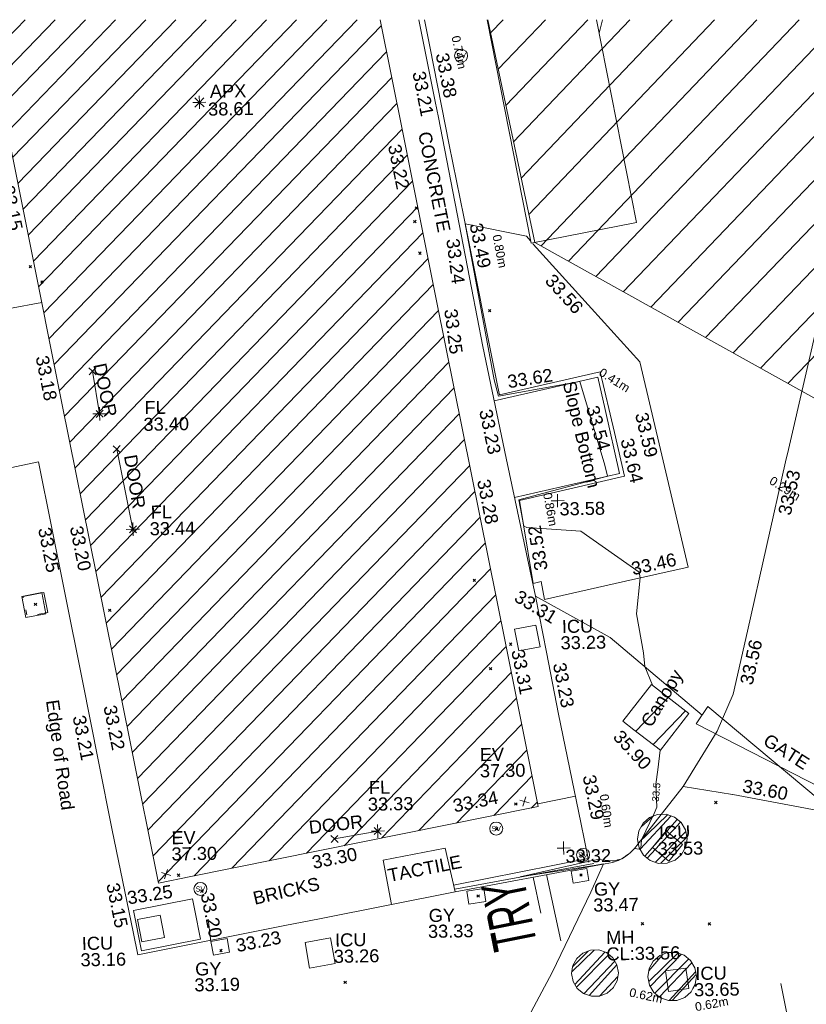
# Model space of a CAD drawing. Header units: millimetres. Extents: x -287732 to 520720, y -88450 to 287754.
# Tile 321 of 383: x 187907 to 210553, y 253670 to 282016. Entities that reach past the tile are written whole.
import ezdxf

# ---------------------------------------------------------------- set-up
doc = ezdxf.new("R2010")
doc.units = ezdxf.units.MM
for name, pattern in [('IMPORT-HIDDEN2 _3_', [4762.5, 3175, -1587.5]), ('IMPORT-UG_DRAINAGE_SURFACE_QLB4 _2_', [2700, 1500, -300.0000000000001, 0, -250, 150, -300.0000000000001, 0, -200]), ('IMPORT-UG_ELEC_LV_QLB2 _2_', [2700, 1500, -300.0000000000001, 0, -250, 150, -300.0000000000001, 0, -200]), ('IMPORT-UG_ELEC_STREET LIGHTING_QLB2 _2_', [2700, 1500, -300.0000000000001, 0, -250, 150, -300.0000000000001, 0, -200]), ('IMPORT-UG_UNIDENTIFIED_QLA _2_', [2350, 1500, -300.0000000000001, 0, -50, 150, -300.0000000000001, 0, -50])]:
    doc.linetypes.add(name, pattern=pattern)
for name, color, linetype, lineweight, true_color in [('00_TOPO_APEX_BUILDING', 7, 'Continuous', 9, 0x666666), ('00_TOPO_EAVE', 7, 'Continuous', 9, 0x666666), ('00_TOPO_LEVEL_FLOOR', 7, 'Continuous', 9, 0x666666), ('00_TOPO_SERV_MH', 7, 'Continuous', 9, 0x666666), ('00_TOPO_SERV_STOP_VALVE', 7, 'Continuous', 9, 0x666666), ('00_UAV_APEX_BUILDING', 7, 'Continuous', 9, 0x666666), ('00_UAV_BUILDING_CANOPY', 7, 'Continuous', 9, 0xff7fff), ('00_UAV_BUILDING_HATCH', 7, 'Continuous', 9, 0x999999), ('00_UAV_BUILDING_OUTLINE', 5, 'Continuous', 9, 0x0000ff), ('00_UAV_CONCRETE', 9, 'Continuous', 9, 0x808080), ('00_UAV_EAVE', 7, 'Continuous', 9, 0x666666), ('00_UAV_FENCE', 7, 'Continuous', 9, 0x264c2f), ('00_UAV_FOOTPATH', 7, 'Continuous', 9, 0xa50000), ('00_UAV_GATE', 7, 'Continuous', 9, 0xa50000), ('00_UAV_INT_DOOR', 7, 'Continuous', 9, 0x7f4f3f), ('00_UAV_KERB_BOTTOM', 1, 'Continuous', 9, 0xff0000), ('00_UAV_KERB_TOP', 7, 'Continuous', 9, 0xa500a5), ('00_UAV_LEVEL_FLOOR', 7, 'Continuous', 9, 0x666666), ('00_UAV_LEVEL_SPOT', 7, 'Continuous', 9, 0x666666), ('00_UAV_ROAD_MARKING_WHITE_CONTINUOUS', 7, 'Continuous', 9, 0x999999), ('00_UAV_ROAD_MARKING_WHITE_DASH', 7, 'Continuous', 9, 0x999999), ('00_UAV_SERV_GULLY', 7, 'Continuous', 9, 0x5252a5), ('00_UAV_SERV_IC', 5, 'Continuous', 9, 0x0000ff), ('00_UAV_SLOPE_BOTTOM', 30, 'Continuous', 9, 0xff7f00), ('00_UAV_TRACK', 7, 'Continuous', 9, 0x666666), ('01_DTM_CONTOUR_MNR', 7, 'Continuous', 9, 0xa5a552), ('01_DTM_CONTOUR_MNR_LABELS', 7, 'Continuous', 9, 0xa5a552), ('12333-PUM-2D-U-0001-C01 - Rev2_REVIT IMPORT_dwg', 7, 'Continuous', 9, 0x767676), ('PUM-CHAMBER EXTENTS', 6, 'IMPORT-HIDDEN2 _3_', 9, 0xff00ff), ('PUM-ELECTRIC-LV-QLB2', 1, 'IMPORT-UG_ELEC_LV_QLB2 _2_', 9, 0xff0000), ('PUM-SURFACE-QLB4', 4, 'IMPORT-UG_DRAINAGE_SURFACE_QLB4 _2_', 9, 0x00ffff), ('PUM-UNABLE TO SURVEY', 190, 'Continuous', 9, 0x7f00ff), ('PUM-UNIDENTIFIED UTILITIES-QLA', 7, 'IMPORT-UG_UNIDENTIFIED_QLA _2_', 9, 0x52a500)]:
    doc.layers.add(name, color=color, linetype=linetype, lineweight=lineweight, true_color=true_color)
for name, color, linetype, lineweight in [('00_UAV_CONTAINER', 7, 'Continuous', 9), ('00_UAV_ROAD_EDGE', 7, 'Continuous', 9), ('00_UAV_ROAD_TEXT', 7, 'Continuous', 9), ('00_UAV_SURFACE', 7, 'Continuous', 9), ('00_UAV_SURVEY_TEXT', 7, 'Continuous', 9), ('GEN-TEXT', 7, 'Continuous', 9)]:
    doc.layers.add(name, color=color, linetype=linetype, lineweight=lineweight)
doc.styles.add('Arial_1', font='arial.ttf', dxfattribs={"height": 250})
doc.styles.add('Swis721 Lt BT', font='swissl.ttf', dxfattribs={"height": 399.9999999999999})
doc.styles.add('Swis721 Lt BT_1', font='swissl.ttf', dxfattribs={"height": 200})
doc.styles.add('Swis721 Lt BT_12', font='swissl.ttf', dxfattribs={"width": 0.56, "height": 1264.1})
doc.styles.add('Swis721 Lt BT_2', font='swissl.ttf', dxfattribs={"height": 375})
pattern_1 = [(45, (-533641079.65, -725615854.3560001), (-265.1650429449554, 265.1650429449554), []), (45, (-533640902.873, -725615854.3560001), (-265.1650429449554, 265.1650429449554), [])]
pattern_2 = [(45, (0, 0), (-441.9417382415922, 441.9417382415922), [])]

# ---------------------------------------------------------------- blocks, each defined once
blk = doc.blocks.new('12333-PUM-2D-U-0001-C01 - Rev2_REVIT IMPORT_dwg_MSL_Apex_SYM-2077252-Site Location Plan Proposed')
at = {"layer": '00_TOPO_APEX_BUILDING', "color": 254, "true_color": 0xcccccc, "flags": 128}
for points in [[(0, -500.8627267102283), (0, 0), (-500.8627267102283, 0)], [(354.163430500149, 354.1634305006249), (0, 0), (-354.1634305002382, 354.1634305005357)], [(354.1634305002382, -354.1634305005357), (0, 0), (-354.163430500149, -354.1634305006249)], [(500.8627267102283, 0), (0, 0), (0, 500.8627267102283)]]:
    blk.add_lwpolyline(points, dxfattribs=at)
blk = doc.blocks.new('12333-PUM-2D-U-0001-C01 - Rev2_REVIT IMPORT_dwg_MSL_Eaves_SYM_1-V82-Site Location Plan Proposed')
at = {"layer": '00_TOPO_EAVE', "color": 254, "true_color": 0xcccccc}
for p, q in [((356.5791934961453, -116.0873754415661), (-356.5791934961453, 116.0873754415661)), ((-116.0873754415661, -356.5791934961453), (116.0873754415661, 356.5791934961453))]:
    blk.add_line(p, q, dxfattribs=at)
blk = doc.blocks.new('12333-PUM-2D-U-0001-C01 - Rev2_REVIT IMPORT_dwg__U58-2077588-Site Location Plan Proposed')
at = {"layer": '00_UAV_GATE', "color": 9, "true_color": 0xe1aaaa, "flags": 128}
blk.add_lwpolyline([(169.9634222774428, 247.2092940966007), (-169.9634222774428, -247.2092940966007), (-4224.036577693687, 3268.209294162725), (-4563.963422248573, 2773.790705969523)], close=True, dxfattribs=at)
blk = doc.blocks.new('12333-PUM-2D-U-0001-C01 - Rev2_REVIT IMPORT_dwg_MSL_Sluice_Valve_SYM-2077246-Site Location Plan Proposed')
at = {"layer": '00_TOPO_SERV_STOP_VALVE', "color": 254, "true_color": 0xcccccc}
blk.add_circle((0, 0), 500.0000000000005, dxfattribs=at)
at = {"layer": '00_TOPO_SERV_STOP_VALVE', "insert": (0, 198.9876086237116), "char_height": 399.9999999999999, "width": 785.1100955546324, "attachment_point": 2, "line_spacing_factor": 1.005061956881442, "style": 'Swis721 Lt BT'}
blk.add_mtext('SV', dxfattribs=at)
blk = doc.blocks.new('12333-PUM-2D-U-0001-C01 - Rev2_REVIT IMPORT_dwg_MSL_FLlvl_SYM-V156-Site Location Plan Proposed')
at = {"layer": '00_TOPO_LEVEL_FLOOR', "color": 254, "true_color": 0xcccccc, "flags": 128}
for points in [[(0, -38.9261101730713), (0, 0), (-38.9261101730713, 0)], [(38.9261101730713, 0), (0, 0), (0, 38.9261101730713)]]:
    blk.add_lwpolyline(points, dxfattribs=at)
blk = doc.blocks.new('12333-PUM-2D-U-0001-C01 - Rev2_REVIT IMPORT_dwg_MSL_Node_Linework-V178-Site Location Plan Proposed')
at = {"layer": '00_UAV_INT_DOOR', "color": 9, "true_color": 0xd4c4bf, "flags": 128}
for points in [[(530.3860888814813, 530.3860888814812), (0, 0), (-530.3860888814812, 530.3860888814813)], [(530.3860888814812, -530.3860888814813), (0, 0), (-530.3860888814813, -530.3860888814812)]]:
    blk.add_lwpolyline(points, dxfattribs=at)
blk = doc.blocks.new('12333-PUM-2D-U-0001-C01 - Rev2_REVIT IMPORT_dwg_UAV-2077255-Site Location Plan Proposed')
at = {"layer": '00_UAV_LEVEL_SPOT', "color": 254, "true_color": 0xcccccc, "flags": 128}
for points in [[(0, -500.0000000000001), (0, 0), (-500.0000000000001, 0)], [(500.0000000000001, 0), (0, 0), (0, 500.0000000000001)]]:
    blk.add_lwpolyline(points, dxfattribs=at)
blk = doc.blocks.new('12333-PUM-2D-U-0001-C01 - Rev2_REVIT IMPORT_dwg_MGS62954_T2_Galway_ITM_3d_Rev1-2077680-Site Location Plan Proposed')
at = {"layer": '00_UAV_BUILDING_HATCH', "true_color": 0xcccccc}
h = blk.add_hatch(dxfattribs=at)
h.set_pattern_fill('FP_1', color=254, style=0, pattern_type=2)
h.set_pattern_definition(pattern_2)
h.paths.add_polyline_path([(534098320.3660001, 725809196.0300002), (534109293.0208343, 725811204.3175414), (534105132.7023469, 725833934.9962046), (534093756.1323087, 725834133.5749733), (534098113.1930305, 725810327.9582919)])
h = blk.add_hatch(dxfattribs=at)
h.set_pattern_fill('FP_1', color=254, style=0, pattern_type=2)
h.set_pattern_definition(pattern_2)
h.paths.add_polyline_path([(534112835.4994584, 725812767.155555), (534113671.4994584, 725813809.1555549), (534112607.9740001, 725814662.4255003), (534111771.9740001, 725813620.4255004), (534112780.6914268, 725812811.1282176)])
at = {"layer": '00_UAV_BUILDING_CANOPY', "color": 254, "true_color": 0xcccccc, "flags": 128}
blk.add_lwpolyline([(534111771.974, 725813620.4255), (534112607.9740002, 725814662.4255002), (534113671.4994582, 725813809.1555548), (534112835.4994583, 725812767.1555548), (534112083.5126138, 725813370.4770538)], close=True, dxfattribs=at)
at = {"layer": '00_UAV_BUILDING_OUTLINE', "color": 254, "true_color": 0xcccccc, "flags": 128}
blk.add_lwpolyline([(534105132.7023472, 725833934.9962046), (534105728.5088915, 725830679.6956438), (534106628.6715772, 725825761.4883443), (534107528.8342627, 725820843.2810451), (534108428.9969486, 725815925.0737461), (534109293.0208345, 725811204.3175414), (534109095.573858, 725811168.1794958), (534104177.4691403, 725810268.0355853), (534099259.3644226, 725809367.8916746), (534098320.3660002, 725809196.0300003), (534097592.0625103, 725813175.2524203), (534096691.8923303, 725818093.5006659), (534095791.7221505, 725823011.7489114), (534094891.5519704, 725827929.9971569), (534093991.3817905, 725832848.2454025), (534093756.1323088, 725834133.5749733)], dxfattribs=at)
at = {"layer": '00_UAV_CONCRETE', "color": 254, "true_color": 0xcccccc, "flags": 128}
blk.add_lwpolyline([(534106814.3660001, 725808986.03), (534110698.366, 725809690.03), (534110506.3086175, 725810724.8540602), (534109925.3659999, 725813855.0300002), (534109604.9140628, 725815642.5065752), (534109314.2505001, 725817263.824)], dxfattribs=at)
at = {"layer": '00_UAV_CONTAINER', "color": 254, "true_color": 0xcccccc}
blk.add_line((534109369.8535002, 725827423.4500002), (534108215.9227635, 725833881.178392), dxfattribs=at)
at = {"layer": '00_UAV_CONTAINER', "color": 254, "true_color": 0xcccccc, "flags": 128}
blk.add_lwpolyline([(534111364.2683992, 725833826.2238146), (534112411.2667567, 725827966.919782), (534109369.8535002, 725827423.4500002)], dxfattribs=at)
at = {"layer": '00_UAV_FENCE', "color": 254, "true_color": 0xcccccc, "flags": 128}
blk.add_lwpolyline([(534114051.2505001, 725813753.8240001), (534111445.2505001, 725816037.8240002), (534110122.7855814, 725816798.660223), (534109314.2505003, 725817263.8240001), (534108545.1528087, 725821252.5161247), (534107923.2505001, 725824477.8240002), (534107626.4944379, 725826167.1610053), (534106761.4370026, 725831091.655303), (534106680.2505003, 725831553.8240002), (534106247.357594, 725833915.5398248)], dxfattribs=at)
at = {"layer": '00_UAV_FOOTPATH', "color": 254, "true_color": 0xcccccc, "flags": 128}
blk.add_lwpolyline([(534106412.1115007, 725833912.6640348), (534106551.1586347, 725833136.7730289), (534107059.256, 725830301.5605), (534107440.8844509, 725828217.8806887), (534108341.3527576, 725823301.3509389), (534108383.2560002, 725823072.5605001), (534111288.2560001, 725823692.5605003), (534111669.9585163, 725821937.0780443), (534111944.2560001, 725820675.5605003), (534108909.256, 725820029.5605003), (534108994.2991969, 725819435.718287), (534109253.3655384, 725817626.7019819), (534109484.6200001, 725817679.5135003), (534109572.6200001, 725817166.5135003), (534111912.7838488, 725817646.9370292), (534113727.6200002, 725818019.5135002), (534113061.853681, 725821091.7638268), (534112440.6200002, 725823958.5135002), (534111077.868256, 725825511.4902064), (534109424.6200001, 725827395.5135002), (534109417.8917603, 725827432.0339514)], dxfattribs=at)
at = {"layer": '00_UAV_INT_DOOR', "color": 254, "true_color": 0xcccccc}
for p, q in [((534096862.1480001, 725822731.3330002), (534096680.148, 725823960.3330001)), ((534097764.1480001, 725819391.3330001), (534097337.1480001, 725821704.3330002)), ((534104658.974, 725810582.4255002), (534103410.974, 725810375.4255))]:
    blk.add_line(p, q, dxfattribs=at)
at = {"layer": '00_UAV_KERB_BOTTOM', "color": 254, "true_color": 0xcccccc}
blk.add_line((534110871.3925, 725809473.967), (534106860.3925, 725808796.9670001), dxfattribs=at)
at = {"layer": '00_UAV_KERB_TOP', "color": 254, "true_color": 0xcccccc}
blk.add_line((534110859.7422756, 725809542.9907079), (534106848.7422755, 725808865.990708), dxfattribs=at)
at = {"layer": '00_UAV_ROAD_EDGE', "color": 254, "true_color": 0xcccccc, "flags": 128}
for points in [[(534106860.3925, 725808796.9670001), (534102933.3924999, 725808086.9669999), (534101940.9928157, 725807907.1501584), (534097690.3925, 725807136.9670001), (534097565.9372281, 725807804.8028785), (534097018.3925, 725810742.9670001), (534096658.9603114, 725812721.450695), (534096235.3925, 725815052.9669999), (534095764.2329654, 725817640.5003313), (534095083.8175, 725821377.2340001), (534094129.8174999, 725821199.2340001), (534094089.278039, 725821426.9996903), (534093356.8175, 725825542.2340001)], [(534110871.3925, 725809473.967), (534111400.3925001, 725809555.9670001), (534111455.5531319, 725809573.0286739), (534111509.9509099, 725809592.3852694), (534111563.4904017, 725809614.0028281), (534111616.0776808, 725809637.8434261), (534111667.6204913, 725809663.8652383), (534111718.0284095, 725809692.022614), (534111726.3925001, 725809696.967), (534111775.3627074, 725809727.5564561), (534111823.0090061, 725809760.1697392), (534111869.2478083, 725809794.7496352), (534111913.9979956, 725809831.2354786), (534111957.1810607, 725809869.5632613), (534111998.7212461, 725809909.6657429), (534112038.545676, 725809951.4725704), (534112076.5844847, 725809994.9103999), (534112107.3925, 725810032.967), (534113472.3924999, 725811705.967), (534114886.0792119, 725811455.6869755), (534114902.2505001, 725811452.824), (534118304.3925, 725810751.9670002)]]:
    blk.add_lwpolyline(points, dxfattribs=at)
at = {"layer": '00_UAV_ROAD_MARKING_WHITE_CONTINUOUS', "color": 254, "true_color": 0xcccccc}
for p, q in [((534109307.974, 725808140.4255002), (534109112.3469844, 725809177.065027)), ((534109494.4576728, 725809241.5598999), (534109876.9740001, 725807330.4255))]:
    blk.add_line(p, q, dxfattribs=at)
at = {"layer": '00_UAV_ROAD_MARKING_WHITE_DASH', "color": 254, "true_color": 0xcccccc, "flags": 128}
blk.add_lwpolyline([(534117072.7796369, 725801121.3943533), (534116539.7796369, 725804003.394353), (534116181.7796369, 725805991.3943532)], dxfattribs=at)
at = {"layer": '00_UAV_SERV_GULLY', "color": 254, "true_color": 0xcccccc, "flags": 128}
for points in [[(534110206.3925, 725809330.9670001), (534110657.3925, 725809398.967), (534110709.5615355, 725809052.9635439), (534110258.5615355, 725808984.963544)], [(534107196.3925, 725808807.967), (534107681.3925, 725808871.967), (534107730.6055256, 725808499.0245405), (534107245.6055256, 725808435.0245404)], [(534099803.3925, 725807486.967), (534100272.3925, 725807559.967), (534100333.6853713, 725807166.1812918), (534099864.6853713, 725807093.1812918)]]:
    blk.add_lwpolyline(points, close=True, dxfattribs=at)
at = {"layer": '00_UAV_SERV_IC', "color": 254, "true_color": 0xcccccc, "flags": 128}
for points in [[(534094529.3924999, 725817515.967), (534095106.3925, 725817618.967), (534095216.0996909, 725817004.3937073), (534094639.0996909, 725816901.3937072)], [(534109430.3659999, 725815807.03), (534108810.366, 725815695.03), (534108697.2981932, 725816320.941073), (534109317.2981932, 725816432.9410727)], [(534112558.3925, 725809972.967), (534112960.3925, 725810438.9670001), (534113426.8726967, 725810036.5527532), (534113024.8726967, 725809570.5527531)], [(534098467.7440001, 725807627.8415002), (534097816.744, 725807508.8415002), (534097699.2358173, 725808151.6803812), (534098350.2358173, 725808270.6803812)], [(534102509.3925, 725807409.967), (534103242.3925, 725807528.967), (534103361.9599818, 725806792.4715029), (534102628.9599817, 725806673.4715029)], [(534113535.3925, 725805894.967), (534112946.3925, 725805820.967), (534112872.3610081, 725806410.2176583), (534113461.3610082, 725806484.2176583)]]:
    blk.add_lwpolyline(points, close=True, dxfattribs=at)
at = {"layer": '00_UAV_SLOPE_BOTTOM', "color": 254, "true_color": 0xcccccc, "flags": 128}
blk.add_lwpolyline([(534108763.9245052, 725820117.9230136), (534111793.7572485, 725820750.2041692), (534111412.4309811, 725822604.749118), (534111221.3143439, 725823534.2271647), (534108225.5083221, 725822910.255396)], dxfattribs=at)
at = {"layer": '00_UAV_SURFACE', "color": 254, "true_color": 0xcccccc}
for p, q in [((534094325.6590919, 725825810.3014888), (534095250.9037696, 725825966.6113484)), ((534110365.1829342, 725811485.2531161), (534109278.522781, 725811283.530368))]:
    blk.add_line(p, q, dxfattribs=at)
at = {"layer": '00_UAV_SURFACE', "color": 254, "true_color": 0xcccccc, "flags": 128}
blk.add_lwpolyline([(534106860.3925, 725808796.9670001), (534106593.3925, 725810058.9670001), (534104799.3925, 725809740.967), (534105014.6069796, 725808463.24973)], dxfattribs=at)
blk.add_lwpolyline([(534099502.3924999, 725807556.967), (534097797.3925001, 725807249.9670001), (534097586.5515769, 725808420.9239187), (534099291.5515767, 725808727.9239186), (534099352.5572062, 725808389.1141526)], close=True, dxfattribs=at)
at = {"layer": '00_UAV_TRACK', "color": 254, "true_color": 0xcccccc, "flags": 128}
blk.add_lwpolyline([(534120270.9797605, 725833670.7565894), (534119419.3660001, 725831077.0300002), (534119272.5239531, 725830630.8662691), (534118876.4595542, 725829427.4672873), (534117815.2854581, 725825848.3723108), (534117698.3660001, 725825454.0300002), (534117677.8804829, 725825379.1074702), (534116670.3660003, 725821359.0300002), (534116583.7864962, 725821003.2328464), (534115401.6091875, 725816145.0931922), (534114962.3660001, 725814340.0300002), (534114481.3660002, 725813285.0300001), (534113472.3925, 725811705.967)], dxfattribs=at)
at = {"layer": '01_DTM_CONTOUR_MNR', "color": 254, "true_color": 0xcccccc}
blk.add_line((534111434.105466, 725833435.3954966), (534111537.5199197, 725833823.1996981), dxfattribs=at)
at = {"layer": '01_DTM_CONTOUR_MNR', "color": 254, "true_color": 0xcccccc, "flags": 128}
for points in [[(534112637.3409413, 725814638.8643074), (534112430.0000002, 725815180.0000002), (534112398.4817986, 725815580.6213511), (534112211.5751737, 725816701.3679141), (534112340, 725817740), (534112313.6708572, 725817906.6936686), (534110652.474372, 725819109.8467952), (534109101.1287137, 725819242.0131983), (534109020, 725819280), (534108886.4285715, 725820044.1428573), (534111450.0000001, 725820680.0000002), (534111376.8777593, 725821000.6584382), (534110700.0000001, 725823420.0000001), (534108353.6486487, 725823041.891892), (534108236.4959426, 725823509.8711326), (534107480, 725828020), (534109235.2069162, 725827627.0762473), (534109356.6013715, 725827497.6127243)], [(534108751.7398501, 725804888.5183144), (534109608.1216931, 725806420.0000001), (534110760.5875689, 725808711.5729203), (534111140.0000001, 725809520.0000001), (534110868.5980736, 725809479.8134851), (534108740, 725809190.0000001), (534110775.8391573, 725809618.90079), (534110983.8675958, 725809652.8571429), (534111389.7202798, 725809604.5454545), (534111446.9954752, 725809602.9447966), (534111494.1393755, 725809618.5491244), (534111543.5248594, 725809632.4061915), (534111620.0000001, 725809640), (534111669.6067417, 725809662.303371), (534111719.7609562, 725809690.7569723), (534111779.6137339, 725809730.7296139), (534111820.0000001, 725809760), (534111867.5510203, 725809792.5396827), (534111910.0000001, 725809830), (534111959.3750001, 725809871.6666669), (534112000.0000001, 725809910), (534112040.0000001, 725809950.0000002), (534112171.778411, 725809928.6842105), (534112220.4831375, 725809953.3285125), (534112250.0000001, 725810200.0000002), (534112625.5764547, 725810944.2939041), (534112700.0000001, 725811130), (534112692.1689968, 725811559.6117889), (534112687.9951753, 725811788.5892091), (534112753.0359678, 725812202.8195943), (534112830.1691681, 725812771.432064)]]:
    blk.add_lwpolyline(points, dxfattribs=at)
for name, p, xscale, yscale, zscale in [('12333-PUM-2D-U-0001-C01 - Rev2_REVIT IMPORT_dwg_MSL_Sluice_Valve_SYM-2077246-Site Location Plan Proposed', (534107448.366, 725832856.0300001), 0.375, 0.375, 0.375), ('12333-PUM-2D-U-0001-C01 - Rev2_REVIT IMPORT_dwg_MSL_Apex_SYM-2077252-Site Location Plan Proposed', (534099892.2755001, 725831645.6930001), 0.375, 0.375, 0.375), ('12333-PUM-2D-U-0001-C01 - Rev2_REVIT IMPORT_dwg_MSL_Node_Linework-V178-Site Location Plan Proposed', (534096680.148, 725823960.3330001), 0.19, 0.19, 0.19), ('12333-PUM-2D-U-0001-C01 - Rev2_REVIT IMPORT_dwg_MSL_FLlvl_SYM-V156-Site Location Plan Proposed', (534096862.1480001, 725822731.3330002), 4.94, 4.94, 4.94), ('12333-PUM-2D-U-0001-C01 - Rev2_REVIT IMPORT_dwg_MSL_Node_Linework-V178-Site Location Plan Proposed', (534096862.1480001, 725822731.3330002), 0.19, 0.19, 0.19), ('12333-PUM-2D-U-0001-C01 - Rev2_REVIT IMPORT_dwg_MSL_Node_Linework-V178-Site Location Plan Proposed', (534097337.1480001, 725821704.3330002), 0.19, 0.19, 0.19), ('12333-PUM-2D-U-0001-C01 - Rev2_REVIT IMPORT_dwg_UAV-2077255-Site Location Plan Proposed', (534110000.0000001, 725820000.0000001), 0.375, 0.375, 0.375), ('12333-PUM-2D-U-0001-C01 - Rev2_REVIT IMPORT_dwg_MSL_FLlvl_SYM-V156-Site Location Plan Proposed', (534097764.1480001, 725819391.3330001), 4.94, 4.94, 4.94), ('12333-PUM-2D-U-0001-C01 - Rev2_REVIT IMPORT_dwg_MSL_Node_Linework-V178-Site Location Plan Proposed', (534097764.1480001, 725819391.3330001), 0.19, 0.19, 0.19), ('12333-PUM-2D-U-0001-C01 - Rev2_REVIT IMPORT_dwg_MSL_Eaves_SYM_1-V82-Site Location Plan Proposed', (534108893.3660001, 725811357.03), 0.375, 0.375, 0.375), ('12333-PUM-2D-U-0001-C01 - Rev2_REVIT IMPORT_dwg_MSL_FLlvl_SYM-V156-Site Location Plan Proposed', (534104658.974, 725810582.4255002), 4.94, 4.94, 4.94), ('12333-PUM-2D-U-0001-C01 - Rev2_REVIT IMPORT_dwg_MSL_Node_Linework-V178-Site Location Plan Proposed', (534104658.974, 725810582.4255002), 0.19, 0.19, 0.19), ('12333-PUM-2D-U-0001-C01 - Rev2_REVIT IMPORT_dwg_MSL_Sluice_Valve_SYM-2077246-Site Location Plan Proposed', (534108069.3925, 725810593.9669999), 0.375, 0.375, 0.375), ('12333-PUM-2D-U-0001-C01 - Rev2_REVIT IMPORT_dwg_MSL_Node_Linework-V178-Site Location Plan Proposed', (534103410.974, 725810375.4255), 0.19, 0.19, 0.19), ('12333-PUM-2D-U-0001-C01 - Rev2_REVIT IMPORT_dwg_UAV-2077255-Site Location Plan Proposed', (534110000.0000001, 725810000), 0.375, 0.375, 0.375), ('12333-PUM-2D-U-0001-C01 - Rev2_REVIT IMPORT_dwg_MSL_Sluice_Valve_SYM-2077246-Site Location Plan Proposed', (534110558.3925, 725809792.9669999), 0.375, 0.375, 0.375), ('12333-PUM-2D-U-0001-C01 - Rev2_REVIT IMPORT_dwg_MSL_Eaves_SYM_1-V82-Site Location Plan Proposed', (534098544.3660001, 725809449.0300001), 0.375, 0.375, 0.375), ('12333-PUM-2D-U-0001-C01 - Rev2_REVIT IMPORT_dwg_MSL_Sluice_Valve_SYM-2077246-Site Location Plan Proposed', (534099525.3925, 725809002.967), 0.375, 0.375, 0.375)]:
    blk.add_blockref(name, p, dxfattribs=dict(xscale=xscale, yscale=yscale, zscale=zscale))
blk.add_blockref('12333-PUM-2D-U-0001-C01 - Rev2_REVIT IMPORT_dwg__U58-2077588-Site Location Plan Proposed', (534118445.2505, 725810732.8239999))
at = {"layer": '00_TOPO_SERV_MH', "char_height": 375, "attachment_point": 1, "line_spacing_factor": 1.005061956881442, "style": 'Swis721 Lt BT_2'}
for s, insert, width in [('MH', (534111180.0295311, 725807588.4116999), 949.779278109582), ('CL:33.56', (534111180.0295311, 725807115.3184849), 2440.932744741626)]:
    blk.add_mtext(s, dxfattribs=dict(at, insert=insert, width=width))
at = {"layer": '00_UAV_APEX_BUILDING', "char_height": 375, "attachment_point": 1, "line_spacing_factor": 1.005061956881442, "style": 'Swis721 Lt BT_2'}
for s, insert, width in [('APX', (534100197.8508174, 725832145.4907457), 1130.237340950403), ('38.61', (534100138.271278, 725831633.4843671), 1495.902363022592)]:
    blk.add_mtext(s, dxfattribs=dict(at, insert=insert, width=width))
at = {"layer": '00_UAV_BUILDING_CANOPY', "color": 251, "true_color": 0x666666, "char_height": 375, "attachment_point": 1, "line_spacing_factor": 1.005061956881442, "style": 'Swis721 Lt BT_2'}
for s, insert, width, rotation in [('Canopy', (534112263.6243417, 725813597.8148443), 2113.25889379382, 58.039375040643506), ('35.90', (534111733.7301298, 725813403.8468175), 1495.902363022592, 311.67065905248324)]:
    blk.add_mtext(s, dxfattribs=dict(at, insert=insert, width=width, rotation=rotation))
at = {"layer": '00_UAV_BUILDING_OUTLINE', "color": 251, "true_color": 0x666666, "char_height": 375, "width": 1495.902363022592, "attachment_point": 1, "line_spacing_factor": 1.005061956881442, "style": 'Swis721 Lt BT_2'}
for s, insert, rotation in [('33.22', (534105664.9130622, 725830370.2606119), 280.3718530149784), ('33.15', (534094515.5744555, 725829379.3712727), 280.371853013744), ('33.25', (534107206.2998867, 725825597.5978466), 276.319174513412), ('33.18', (534095415.2404615, 725824463.8776759), 280.3718530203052), ('33.28', (534108060.9808196, 725820686.525163), 280.3718530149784), ('33.20', (534096315.0439696, 725819547.6328114), 280.37185301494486), ('33.31', (534108961.1435054, 725815768.3178638), 280.37185302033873), ('33.22', (534097192.6135973, 725814369.6136589), 280.3718530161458), ('33.34', (534106808.7756064, 725811448.2966805), 10.371853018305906), ('33.30', (534102723.3369948, 725809891.1872243), 10.371853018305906), ('33.25', (534097392.0512036, 725808966.2437444), 7.651044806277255)]:
    blk.add_mtext(s, dxfattribs=dict(at, insert=insert, rotation=rotation))
at = {"layer": '00_UAV_CONCRETE', "color": 251, "true_color": 0x666666, "char_height": 375, "width": 1495.902363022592, "attachment_point": 1, "line_spacing_factor": 1.005061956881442, "style": 'Swis721 Lt BT_2'}
for s, insert, rotation in [('33.23', (534110151.8276865, 725815365.9578387), 280.16379725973), ('33.29', (534110951.7718828, 725812123.9436064), 280.51413524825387)]:
    blk.add_mtext(s, dxfattribs=dict(at, insert=insert, rotation=rotation))
at = {"layer": '00_UAV_EAVE', "char_height": 375, "attachment_point": 1, "line_spacing_factor": 1.005061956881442, "style": 'Swis721 Lt BT_2'}
for s, insert, width in [('EV', (534107634.0208614, 725812915.6063877), 736.078940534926), ('37.30', (534107629.3524582, 725812448.8557637), 1495.902363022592), ('EV', (534098716.6276368, 725810679.1253535), 736.078940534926), ('37.30', (534098711.9592336, 725810212.3747294), 1495.902363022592)]:
    blk.add_mtext(s, dxfattribs=dict(at, insert=insert, width=width))
at = {"layer": '00_UAV_FENCE', "color": 251, "true_color": 0x666666, "char_height": 375, "width": 1495.902363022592, "attachment_point": 1, "line_spacing_factor": 1.005061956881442, "style": 'Swis721 Lt BT_2'}
for s, insert, rotation in [('33.21', (534106404.3868791, 725832462.7982453), 280.1879965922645), ('33.24', (534107301.0537258, 725827617.404732), 276.319174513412), ('33.23', (534108155.4829367, 725822698.26915), 280.9138039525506), ('33.31', (534108874.9532229, 725817469.8026551), 327.31870293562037)]:
    blk.add_mtext(s, dxfattribs=dict(at, insert=insert, rotation=rotation))
at = {"layer": '00_UAV_FOOTPATH', "color": 251, "true_color": 0x666666, "char_height": 375, "width": 1495.902363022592, "attachment_point": 1, "line_spacing_factor": 1.005061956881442, "style": 'Swis721 Lt BT_2'}
for s, insert, rotation in [('33.38', (534107082.7222321, 725832978.0515543), 280.16010355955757), ('33.49', (534107973.0499039, 725828061.1889682), 280.3787611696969), ('33.56', (534110007.4529075, 725826565.4527838), 311.26725758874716), ('33.62', (534108593.4646512, 725823632.088262), 7.964736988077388), ('33.59', (534112638.7725704, 725822529.9476155), 282.22711920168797), ('33.64', (534112206.9983365, 725821798.0075723), 282.2671390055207), ('33.52', (534109313.9432524, 725817971.8485376), 98.14982476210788), ('33.46', (534112058.0854346, 725818182.3245653), 11.601336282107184)]:
    blk.add_mtext(s, dxfattribs=dict(at, insert=insert, rotation=rotation))
at = {"layer": '00_UAV_GATE', "color": 251, "true_color": 0x666666, "insert": (534115971.0952701, 725813211.67753), "char_height": 375, "width": 1567.13580888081, "attachment_point": 1, "rotation": 326.5540475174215, "line_spacing_factor": 1.005061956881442, "style": 'Swis721 Lt BT_2'}
blk.add_mtext('GATE', dxfattribs=at)
at = {"layer": '00_UAV_INT_DOOR', "color": 251, "true_color": 0x666666, "char_height": 375, "width": 1790.333939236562, "attachment_point": 1, "line_spacing_factor": 1.005061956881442, "style": 'Swis721 Lt BT_2'}
for insert, rotation in [((534097070.899208, 725824219.5183947), 280.9787838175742), ((534097911.6017704, 725821565.8516325), 278.4399921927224), ((534102660.4464622, 725810904.4944024), 5.579205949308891)]:
    blk.add_mtext('DOOR', dxfattribs=dict(at, insert=insert, rotation=rotation))
at = {"layer": '00_UAV_LEVEL_FLOOR', "char_height": 375, "attachment_point": 1, "line_spacing_factor": 1.005061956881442, "style": 'Swis721 Lt BT_2'}
for s, insert, width in [('FL', (534098157.4287255, 725823073.2140251), 683.841080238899), ('33.40', (534098119.8327733, 725822592.2891706), 1495.902363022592), ('FL', (534098283.9349432, 725820064.1048127), 683.841080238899), ('33.44', (534098246.338991, 725819583.1799583), 1495.902363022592), ('FL', (534104425.620685, 725812026.0929296), 683.841080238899), ('33.33', (534104388.0247329, 725811545.1680751), 1495.902363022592)]:
    blk.add_mtext(s, dxfattribs=dict(at, insert=insert, width=width))
at = {"layer": '00_UAV_LEVEL_SPOT', "char_height": 375, "width": 1495.902363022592, "attachment_point": 1, "line_spacing_factor": 1.005061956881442, "style": 'Swis721 Lt BT_2'}
for s, insert in [('33.58', (534110051.8765643, 725819949.1441548)), ('33.32', (534110051.8765643, 725809949.1441547))]:
    blk.add_mtext(s, dxfattribs=dict(at, insert=insert))
at = {"layer": '00_UAV_ROAD_EDGE', "color": 251, "true_color": 0x666666, "char_height": 375, "attachment_point": 1, "line_spacing_factor": 1.005061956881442, "style": 'Swis721 Lt BT_2'}
for s, insert, width, rotation in [('33.25', (534095401.1764135, 725819519.2626287), 1495.902363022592, 280.31982690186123), ('Edge of Road', (534095544.8690616, 725814545.896738), 3746.879252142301, 277.09910993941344), ('33.21', (534096299.3104755, 725814091.9140309), 1495.902363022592, 280.29665735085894), ('33.60', (534115230.6595031, 725811890.4475847), 1495.902363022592, 348.3859345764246), ('33.15', (534097185.295178, 725809252.9589641), 1495.902363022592, 280.5563259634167), ('33.23', (534100490.9540771, 725807533.7441124), 1495.902363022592, 10.270222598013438)]:
    blk.add_mtext(s, dxfattribs=dict(at, insert=insert, width=width, rotation=rotation))
at = {"layer": '00_UAV_ROAD_TEXT', "color": 251, "true_color": 0x666666, "insert": (534107951.5896649, 725807002.3838295), "char_height": 1264.1, "width": 2000.875273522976, "attachment_point": 1, "rotation": 100.26738921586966, "line_spacing_factor": 1.005061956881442, "style": 'Swis721 Lt BT_12'}
blk.add_mtext('TRY', dxfattribs=at)
at = {"layer": '00_UAV_SERV_GULLY', "color": 251, "true_color": 0x666666, "char_height": 375, "attachment_point": 1, "line_spacing_factor": 1.005061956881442, "style": 'Swis721 Lt BT_2'}
for s, insert, width in [('GY', (534110854.5008029, 725808986.3471408), 821.5590755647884), ('33.47', (534110824.5197052, 725808529.5109386), 1495.902363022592), ('GY', (534106083.9206781, 725808311.4909481), 821.5590755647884), ('33.33', (534106053.9395804, 725807854.6547459), 1495.902363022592), ('GY', (534099333.6869133, 725806888.2902805), 821.5590755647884), ('33.19', (534099303.7058156, 725806431.4540783), 1495.902363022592)]:
    blk.add_mtext(s, dxfattribs=dict(at, insert=insert, width=width))
at = {"layer": '00_UAV_SERV_IC', "color": 251, "true_color": 0x666666, "char_height": 375, "attachment_point": 1, "line_spacing_factor": 1.005061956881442, "style": 'Swis721 Lt BT_2'}
for s, insert, width in [('ICU', (534110061.1951541, 725816564.3946308), 1021.012723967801), ('33.23', (534110016.3670036, 725816094.0156299), 1495.902363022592), ('ICU', (534112752.6553192, 725810587.9375197), 1021.012723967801), ('33.53', (534112707.8271687, 725810117.5585188), 1495.902363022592), ('ICU', (534096083.6013983, 725807680.6634039), 1021.012723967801), ('ICU', (534103375.6364154, 725807652.656696), 1021.012723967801), ('33.16', (534096038.7732478, 725807210.284403), 1495.902363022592), ('33.26', (534103330.8082648, 725807182.2776952), 1495.902363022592), ('ICU', (534113729.6553194, 725806509.9375197), 1021.012723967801), ('33.65', (534113684.8271689, 725806039.5585188), 1495.902363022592)]:
    blk.add_mtext(s, dxfattribs=dict(at, insert=insert, width=width))
at = {"layer": '00_UAV_SLOPE_BOTTOM', "color": 251, "true_color": 0x666666, "char_height": 375, "attachment_point": 1, "line_spacing_factor": 1.005061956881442, "style": 'Swis721 Lt BT_2'}
for s, insert, width, rotation in [('Slope Bottom', (534110572.5705302, 725823469.5392383), 3685.143599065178, 282.4498419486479), ('33.54', (534111224.759832, 725822757.5641186), 1495.902363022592, 284.68456899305)]:
    blk.add_mtext(s, dxfattribs=dict(at, insert=insert, width=width, rotation=rotation))
at = {"layer": '00_UAV_SURFACE', "color": 251, "true_color": 0x666666, "insert": (534099894.3874739, 725808921.8789163), "char_height": 375, "width": 1495.902363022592, "attachment_point": 1, "rotation": 280.5709719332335, "line_spacing_factor": 1.005061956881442, "style": 'Swis721 Lt BT_2'}
blk.add_mtext('33.20', dxfattribs=at)
at = {"layer": '00_UAV_SURVEY_TEXT', "color": 251, "true_color": 0x666666, "char_height": 375, "attachment_point": 1, "line_spacing_factor": 1.005061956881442, "style": 'Swis721 Lt BT_2'}
for s, insert, width, rotation in [('CONCRETE', (534106540.1163942, 725830719.6440836), 3286.236302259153, 280.22829239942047), ('TACTILE', (534104900.4694788, 725809477.0786426), 2341.205920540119, 10.06552946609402), ('BRICKS', (534101003.3039652, 725808885.8227783), 2165.496754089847, 12.02090385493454)]:
    blk.add_mtext(s, dxfattribs=dict(at, insert=insert, width=width, rotation=rotation))
at = {"layer": '00_UAV_TRACK', "char_height": 375, "width": 1495.902363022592, "attachment_point": 1, "line_spacing_factor": 1.005061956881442, "style": 'Swis721 Lt BT_2'}
for s, insert, rotation in [('33.53', (534116336.4987378, 725819526.448101), 76.32348558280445), ('33.56', (534115153.6724813, 725814663.4881424), 76.32348557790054)]:
    blk.add_mtext(s, dxfattribs=dict(at, insert=insert, rotation=rotation))
at = {"layer": '01_DTM_CONTOUR_MNR_LABELS', "color": 251, "true_color": 0x666666, "insert": (534112593.2615047, 725811570.3972006), "char_height": 200, "width": 620.5117196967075, "attachment_point": 2, "rotation": 83.77674505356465, "line_spacing_factor": 1.005061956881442, "style": 'Swis721 Lt BT_1'}
blk.add_mtext('33.5', dxfattribs=at)
blk = doc.blocks.new('12333-PUM-2D-U-0001-C01 - Rev2_REVIT IMPORT_dwg-1620468-Site Location Plan Proposed')
at = {"layer": 'PUM-CHAMBER EXTENTS', "true_color": 0xfff4d4}
h = blk.add_hatch(dxfattribs=at)
h.set_pattern_fill('FP_14', style=0, pattern_type=2)
h.set_pattern_definition([(45, (-533641079.65, -725615854.3560001), (-618.7184335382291, 618.7184335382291), [])])
h.paths.add_polyline_path([(548820.3501529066, 143595.6438214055), (598554.726548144, 155705.0015586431), (665880.3501528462, 173780.643821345), (683590.8699340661, 180379.6662089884), (684126.2921456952, 185226.5029211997), (699646.6566527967, 190872.8378213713), (682994.2837554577, 214259.006618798), (606101.125900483, 215601.1816816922), (611594.7356529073, 198837.6438862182), (620808.8827925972, 194892.6093451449), (622809.8820558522, 181730.4029184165), (546425.3200724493, 167969.8622055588), (546575.8377649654, 166438.0438213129), (546752.1501529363, 166438.0438213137), (546742.8316869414, 165904.1892620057), (546628.8411191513, 165898.6287465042), (546695.6373264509, 165218.8438213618), (546866.450152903, 165218.8438213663), (546857.1396212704, 164685.4438213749), (546748.0496346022, 164685.4438213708), (546816.1401362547, 163992.4868640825), (546980.7501529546, 163999.6438213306), (547018.8501529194, 163466.2438213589), (546868.4915593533, 163459.7064912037), (546935.2364494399, 162780.4438212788), (547056.9501529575, 162780.4438212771), (547056.9501529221, 162323.2438212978), (546980.161284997, 162323.2438212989), (547055.3756635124, 161557.7871773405), (547133.1501528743, 161561.2438213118), (547171.2501528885, 161104.0438213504), (547100.2641136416, 161100.9574718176), (547167.3480998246, 160418.2438213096), (547285.5501528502, 160418.2438213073), (547285.5501528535, 159884.8438213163), (547219.760407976, 159884.8438213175), (547286.6641069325, 159203.9649537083), (547399.8501529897, 159199.0438212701), (547361.7501529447, 158665.6438213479), (547339.5218446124, 158666.0318179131), (547526.6396990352, 156761.7336278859), (547552.2501529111, 156760.643821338), (547555.1797682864, 156471.2813758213), (547638.940920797, 155618.8442227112), (547666.5501529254, 155617.6438213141), (547669.1799035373, 155311.1021300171), (547744.1895742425, 154547.7287972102), (547818.950152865, 154550.8438213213), (547809.6327005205, 154017.0473339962), (547796.3901281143, 154016.4838202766), (547863.8113582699, 153330.3380382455), (547895.150152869, 153331.6438213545), (547933.250152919, 152798.2438212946), (547916.1638860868, 152797.5464226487), (547983.7334397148, 152109.8911528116), (548047.5501528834, 152112.4438213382), (548085.6501528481, 151579.0438213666), (548036.089714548, 151577.0614038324), (548096.0084987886, 150967.2680052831), (548123.7501529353, 150969.4438212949), (548161.8501529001, 150436.0438213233), (548148.3134199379, 150434.9608826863), (548720.0288378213, 144616.6137300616)])
h.paths.add_polyline_path([(507602.6006529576, 195456.4678212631), (521342.9320607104, 197371.1634294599), (539189.5091527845, 196672.9153214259), (560381.472544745, 200828.8192643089), (577694.2496529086, 209009.0883214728), (593948.7272522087, 215813.3025891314), (467151.1844916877, 218026.5619307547), (468398.9507812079, 211588.5258330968), (490993.6907402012, 198483.5081887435), (503467.5815323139, 197676.0129840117), (507337.4300206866, 195598.8028811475)])
at = {"layer": 'PUM-CHAMBER EXTENTS', "true_color": 0xffaaff}
h = blk.add_hatch(dxfattribs=at)
h.set_pattern_fill('FP_3', color=211, style=0, pattern_type=2)
h.set_pattern_definition(pattern_1)
h.paths.add_polyline_path([(471643.4255348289, 193655.9510472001), (471891.7677995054, 193655.9510472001), (472125.1331930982, 193740.8891042), (472315.3744050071, 193900.5204349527), (472439.5455374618, 194115.5911450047), (472482.669719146, 194360.1605327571), (472439.5455374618, 194604.7299205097), (472315.3744050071, 194819.8006305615), (472125.1331932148, 194979.4319613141), (471891.7677995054, 195064.370018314), (471643.4255348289, 195064.370018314), (471410.0601412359, 194979.4319613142), (471219.8189293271, 194819.8006305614), (471095.6477968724, 194604.7299205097), (471052.5236151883, 194360.1605327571), (471095.6477968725, 194115.5911450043), (471219.8189293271, 193900.5204349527), (471410.0601411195, 193740.8891042)])
h = blk.add_hatch(dxfattribs=at)
h.set_pattern_fill('FP_3', color=211, style=0, pattern_type=2)
h.set_pattern_definition(pattern_1)
h.paths.add_polyline_path([(469644.7462766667, 189865.012401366), (469878.9560318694, 189865.012401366), (470099.0412106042, 189945.1168554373), (470278.4562921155, 190095.6639841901), (470395.5611697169, 190298.4955819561), (470436.2312669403, 190529.1471647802), (470395.5611697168, 190759.7987476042), (470272.4988277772, 190967.6292515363), (470099.0412106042, 191113.1774741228), (469878.9560318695, 191193.281928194), (469644.7462766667, 191193.2819281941), (469424.661097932, 191113.1774741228), (469245.2460164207, 190962.63034537), (469128.1411388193, 190759.7987476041), (469087.4710415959, 190529.1471647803), (469128.1411388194, 190298.495581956), (469245.2460164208, 190095.6639841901), (469424.661097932, 189945.1168554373)])
h = blk.add_hatch(dxfattribs=at)
h.set_pattern_fill('FP_3', color=211, style=0, pattern_type=2)
h.set_pattern_definition(pattern_1)
h.paths.add_polyline_path([(471860.8470999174, 189703.0472223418), (472104.4550163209, 189703.0472223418), (472333.3715775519, 189786.3660367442), (472519.9860682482, 189942.9541870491), (472641.7900263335, 190153.9248310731), (472684.0920971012, 190393.8317957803), (472641.7900263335, 190633.7387604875), (472519.9860682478, 190844.7094045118), (472333.3715776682, 191001.2975548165), (472104.4550163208, 191084.6163692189), (471860.8470999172, 191084.616369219), (471631.9305386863, 191001.2975548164), (471445.31604799, 190844.7094045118), (471323.5120899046, 190633.7387604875), (471281.2100191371, 190393.8317957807), (471323.5120899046, 190153.9248310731), (471445.31604799, 189942.954187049), (471631.9305385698, 189786.3660367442)])
at = {"layer": 'GEN-TEXT', "color": 253, "true_color": 0xaaaaaa}
for p, q in [((464968.9948138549, 212605.2884822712), (465039.705491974, 212675.9991603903)), ((465039.705491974, 212605.2884822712), (464968.9948138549, 212675.9991603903)), ((464917.9948138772, 212217.2884822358), (464988.7054919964, 212287.999160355)), ((464988.7054919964, 212217.2884822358), (464917.9948138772, 212287.999160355)), ((453825.9948138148, 211114.288482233), (453896.705491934, 211184.9991603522)), ((453896.705491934, 211114.288482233), (453825.9948138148, 211184.9991603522)), ((465047.9948137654, 211304.2884822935), (465118.7054918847, 211374.9991604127)), ((465118.7054918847, 211304.2884822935), (465047.9948137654, 211374.9991604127)), ((454152.9948138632, 210663.288482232), (454223.7054919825, 210733.9991603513)), ((454223.7054919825, 210663.288482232), (454152.9948138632, 210733.9991603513)), ((467024.9948138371, 209615.2884822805), (467095.7054919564, 209685.9991603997)), ((467095.7054919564, 209615.2884822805), (467024.9948138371, 209685.9991603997)), ((466450.9948138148, 201861.2884823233), (466521.705491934, 201931.9991604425)), ((466521.705491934, 201861.2884823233), (466450.9948138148, 201931.9991604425)), ((453804.9948138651, 201389.2884822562), (453875.7054919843, 201459.9991603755)), ((453875.7054919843, 201389.2884822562), (453804.9948138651, 201459.9991603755)), ((455940.9948138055, 201178.288482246), (456011.7054919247, 201248.9991603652)), ((456011.7054919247, 201178.288482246), (455940.9948138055, 201248.9991603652)), ((467462.9948138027, 200004.2884822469), (467533.7054919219, 200074.9991603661)), ((467533.7054919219, 200004.2884822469), (467462.9948138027, 200074.9991603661)), ((466872.9948138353, 199310.2884822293), (466943.7054919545, 199380.9991603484)), ((466943.7054919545, 199310.2884822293), (466872.9948138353, 199380.9991603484)), ((467531.9948138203, 195403.2884822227), (467602.7054919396, 195473.9991603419)), ((467602.7054919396, 195403.2884822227), (467531.9948138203, 195473.9991603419)), ((473289.9948138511, 195343.2884822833), (473360.7054919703, 195413.9991604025)), ((473360.7054919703, 195343.2884822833), (473289.9948138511, 195413.9991604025)), ((466970.2323138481, 194695.643821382), (467040.9429919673, 194766.3544995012)), ((467040.9429919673, 194695.643821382), (466970.2323138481, 194766.3544995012)), ((469440.9948138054, 193917.2884823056), (469511.7054919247, 193987.9991604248)), ((469511.7054919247, 193917.2884823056), (469440.9948138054, 193987.9991604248)), ((457787.9948138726, 193521.2884822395), (457858.7054919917, 193591.9991603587)), ((457858.7054919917, 193521.2884822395), (457787.9948138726, 193591.9991603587)), ((469370.9948138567, 193324.2884823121), (469441.7054919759, 193394.9991604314)), ((469441.7054919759, 193324.2884823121), (469370.9948138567, 193394.9991604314)), ((458449.9948137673, 193049.2884822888), (458520.7054918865, 193119.9991604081)), ((458520.7054918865, 193049.2884822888), (458449.9948137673, 193119.9991604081)), ((466402.9948138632, 192773.2884822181), (466473.7054919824, 192843.9991603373)), ((466473.7054919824, 192773.2884822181), (466402.9948138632, 192843.9991603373)), ((471116.994813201, 191889.2884815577), (471187.7054913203, 191959.999159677)), ((471187.7054913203, 191889.2884815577), (471116.994813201, 191959.999159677)), ((473044.9948138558, 191852.2884822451), (473115.7054919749, 191922.9991603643)), ((473115.7054919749, 191852.2884822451), (473044.9948138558, 191922.9991603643)), ((458971.6684536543, 191330.2884822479), (459042.3791317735, 191400.9991603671)), ((459042.3791317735, 191330.2884822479), (458971.6684536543, 191400.9991603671)), ((462529.9948138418, 190354.2884822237), (462600.705491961, 190424.9991603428)), ((462600.705491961, 190354.2884822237), (462529.9948138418, 190424.9991603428))]:
    blk.add_line(p, q, dxfattribs=at)
at = {"layer": 'PUM-CHAMBER EXTENTS', "color": 211, "linetype": 'Continuous', "true_color": 0xffaaff, "flags": 128}
for points in [[(472482.6697191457, 194360.1605327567), (472439.5455374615, 194604.7299205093), (472315.3744050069, 194819.8006305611), (472213.4031339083, 194905.3646865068), (472125.1331932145, 194979.4319613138), (471891.7677995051, 195064.3700183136), (471643.4255348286, 195064.3700183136), (471410.0601412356, 194979.4319613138), (471219.8189293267, 194819.8006305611), (471095.6477968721, 194604.7299205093), (471052.523615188, 194360.1605327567), (471063.4708431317, 194298.0757181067), (471095.6477968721, 194115.5911450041), (471219.8189293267, 193900.5204349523), (471410.0601411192, 193740.8891041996), (471643.4255348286, 193655.9510471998), (471891.7677995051, 193655.9510471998), (472009.6349742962, 193698.851190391), (472125.1331930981, 193740.8891041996), (472315.3744050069, 193900.5204349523), (472439.5455374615, 194115.5911450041)], [(470436.23126694, 190529.1471647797), (470395.5611697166, 190759.7987476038), (470278.4562921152, 190962.6303453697), (470272.4988277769, 190967.629251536), (470099.0412106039, 191113.1774741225), (469878.9560318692, 191193.2819281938), (469644.7462766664, 191193.2819281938), (469424.6610979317, 191113.1774741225), (469245.2460164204, 190962.6303453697), (469128.141138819, 190759.7987476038), (469120.5163727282, 190716.5565504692), (469087.4710415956, 190529.1471647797), (469128.141138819, 190298.4955819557), (469245.2460164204, 190095.6639841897), (469424.6610979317, 189945.1168554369), (469644.7462766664, 189865.0124013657), (469878.9560318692, 189865.0124013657), (469925.989010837, 189882.1310057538), (470099.0412106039, 189945.1168554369), (470278.4562921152, 190095.6639841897), (470395.5611697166, 190298.4955819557)], [(472684.0920971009, 190393.83179578), (472641.7900263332, 190633.7387604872), (472519.9860682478, 190844.7094045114), (472333.371577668, 191001.2975548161), (472104.4550163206, 191084.6163692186), (472012.3501528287, 191084.6163692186), (471860.8470999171, 191084.6163692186), (471631.930538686, 191001.2975548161), (471445.3160479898, 190844.7094045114), (471323.5120899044, 190633.7387604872), (471281.2100191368, 190393.83179578), (471323.5120899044, 190153.9248310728), (471390.4878234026, 190037.919457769), (471445.3160479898, 189942.9541870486), (471631.9305385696, 189786.3660367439), (471860.8470999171, 189703.0472223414), (472104.4550163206, 189703.0472223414), (472333.3715775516, 189786.3660367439), (472519.9860682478, 189942.9541870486), (472574.230827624, 190036.9088662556), (472641.7900263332, 190153.9248310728)]]:
    blk.add_lwpolyline(points, close=True, dxfattribs=at)
at = {"layer": 'PUM-SURFACE-QLB4', "color": 131, "true_color": 0xaaffff}
blk.add_line((458723.7426528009, 191632.6108212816), (458652.4544666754, 192271.5757850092), dxfattribs=at)
at = {"layer": 'PUM-UNABLE TO SURVEY', "color": 7, "true_color": 0xfff4d4, "flags": 128}
blk.add_lwpolyline([(467151.1844916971, 218026.5619307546), (468398.9507812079, 211588.5258330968), (490993.6907402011, 198483.5081887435), (503467.5815323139, 197676.0129840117), (507602.6006529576, 195456.4678212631), (521342.9320607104, 197371.1634294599), (539189.5091527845, 196672.9153214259), (560381.472544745, 200828.8192643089), (577694.2496529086, 209009.0883214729), (593948.7272522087, 215813.3025891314)], dxfattribs=at)
at = {"layer": 'PUM-UNIDENTIFIED UTILITIES-QLA', "color": 9, "true_color": 0xc5e1aa, "flags": 128}
blk.add_lwpolyline([(453487.3501529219, 201655.6438213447), (454083.3501528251, 201762.6438213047), (454191.3501528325, 201183.6438212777), (453595.3501529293, 201076.6438212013)], close=True, dxfattribs=at)
blk.add_blockref('12333-PUM-2D-U-0001-C01 - Rev2_REVIT IMPORT_dwg_MGS62954_T2_Galway_ITM_3d_Rev1-2077680-Site Location Plan Proposed', (-533641079.6498471, -725615854.3561786))
at = {"layer": 'PUM-ELECTRIC-LV-QLB2', "char_height": 250, "width": 1160.025439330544, "attachment_point": 2, "line_spacing_factor": 0.9417779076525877, "style": 'Arial_1'}
for s, insert, rotation in [('0.74m', (466433.696189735, 217124.5273503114), 280.60038181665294), ('0.80m', (467509.2694108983, 211377.3846076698), 280.0733113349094), ('0.41m', (470691.3424776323, 207692.3346169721), 326.8318079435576), ('0.29m', (475543.6150594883, 204490.4988845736), 326.5806191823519), ('0.86m', (468833.8357454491, 203921.1054693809), 279.5242808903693), ('0.60m', (470294.9420034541, 195210.709801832), 277.12370682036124), ('0.62m', (471248.5578969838, 189977.8824979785), 346.8073384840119), ('0.62m', (473084.4656829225, 189705.9283626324), 9.681528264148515)]:
    blk.add_mtext(s, dxfattribs=dict(at, insert=insert, rotation=rotation))

msp = doc.modelspace()

# ---------------------------------------------------------------- block references
at = {"layer": '12333-PUM-2D-U-0001-C01 - Rev2_REVIT IMPORT_dwg', "color": 254, "linetype": 'IMPORT-UG_ELEC_STREET LIGHTING_QLB2 _2_', "true_color": 0xffd4d4, "rotation": 0.9999999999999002}
msp.add_blockref('12333-PUM-2D-U-0001-C01 - Rev2_REVIT IMPORT_dwg-1620468-Site Location Plan Proposed', (-261895.0770586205, 55869.5817132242), dxfattribs=at)

doc.saveas('drawing.dxf')
